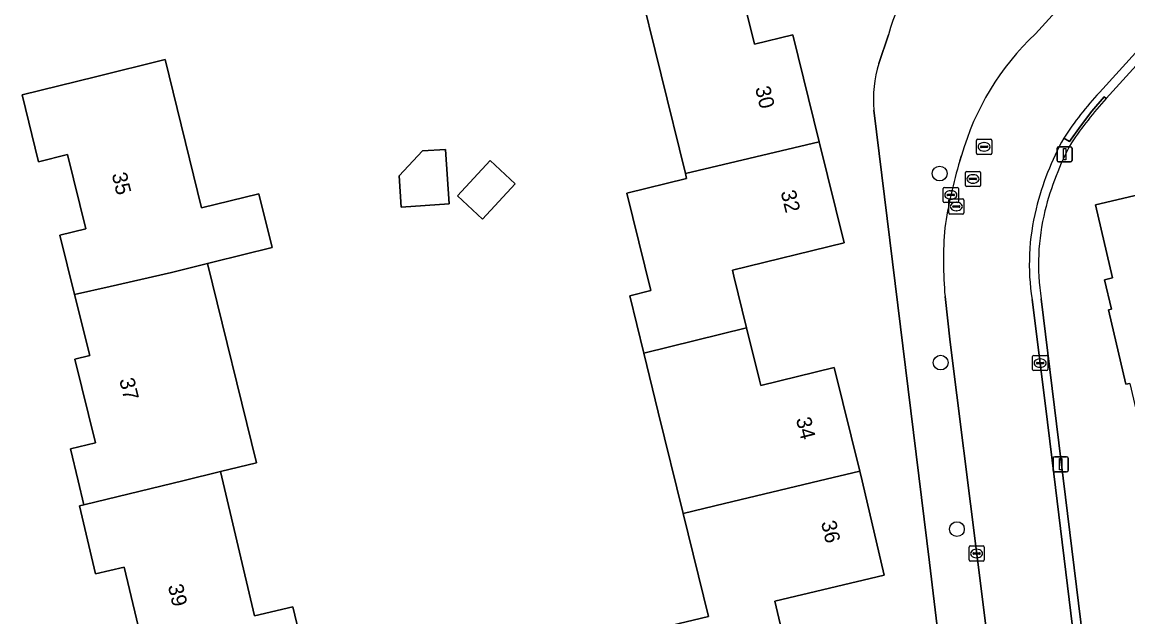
# Model space of a CAD drawing. Extents: x 157648 to 158502, y 379212 to 380938.
# Drawn here: x 158089.7 to 158162.9, y 380491 to 380530.4 of the extents above; entities that cross this region are included whole.
import ezdxf

# ---------------------------------------------------------------- set-up
doc = ezdxf.new("R2010")
doc.units = 0
for name, color, linetype in [('IMGEO_Boom', 7, 'Continuous'), ('IMGEO_Erf', 7, 'Continuous'), ('IMGEO_Kolk', 7, 'Continuous'), ('IMGEO_Lichtmast', 7, 'Continuous'), ('IMGEO_Pand', 7, 'Continuous'), ('IMGEO_Pand_nummerreeks', 7, 'Continuous'), ('IMGEO_Rijbaan_lokaal_open', 7, 'Continuous'), ('IMGEO_Rioolput', 7, 'Continuous'), ('IMGEO_Voetpad_open', 7, 'Continuous')]:
    doc.layers.add(name, color=color, linetype=linetype)

msp = doc.modelspace()

# ---------------------------------------------------------------- linework, layer by layer
at = {"layer": 'IMGEO_Boom'}
for centre in [(158150.441, 380520.351), (158150.506, 380507.834), (158151.584, 380496.81)]:
    msp.add_circle(centre, 0.489, dxfattribs=at)
at = {"layer": 'IMGEO_Erf'}
for points in [[(158207.911, 380501.03), (158215.154, 380502.738), (158222.749, 380504.529), (158220.849, 380512.586), (158218.887, 380512.123), (158216.994, 380520.152), (158208.234, 380518.086), (158206.561, 380525.179), (158222.48, 380528.933), (158223.648, 380523.983), (158224.253, 380524.126), (158224.748, 380522.028), (158224.955, 380522.077), (158226.095, 380517.285), (158228.061, 380517.741), (158218.496, 380557.919), (158216.938, 380564.64), (158206.036, 380574.234), (158181.237, 380547.104), (158161.46, 380525.323), (158161.459, 380525.322)], [(158132.644, 380490.44), (158135.128, 380491.028), (158133.459, 380497.835), (158131.812, 380504.549), (158130.852, 380508.463), (158129.92, 380512.259), (158131.317, 380512.602), (158129.735, 380519.048), (158133.688, 380520.019), (158133.606, 380520.353), (158130.392, 380533.449)], [(158137.561, 380531.418), (158138.176, 380528.914), (158140.73, 380529.541), (158142.469, 380522.455), (158144.113, 380515.755), (158136.729, 380513.943), (158136.825, 380513.552), (158137.663, 380510.135), (158138.515, 380506.666), (158138.598, 380506.326), (158143.461, 380507.52), (158145.148, 380500.646), (158145.307, 380500), (158146.771, 380493.756), (158139.531, 380492.044), (158140.44, 380488.2)], [(158146.421, 380527.639), (158147.051, 380529.541)], [(158097.722, 380488.939), (158096.455, 380494.297), (158094.552, 380493.847), (158093.489, 380498.343), (158093.782, 380498.413), (158093.403, 380500), (158092.898, 380502.116), (158094.548, 380502.522), (158093.185, 380508.062), (158094.173, 380508.305), (158093.155, 380512.335), (158092.19, 380516.26), (158093.911, 380516.683), (158092.7, 380521.607), (158090.782, 380521.135), (158089.692, 380525.568), (158094.548, 380526.762), (158099.158, 380527.896), (158101.574, 380518.077), (158105.369, 380519.011), (158106.246, 380515.449), (158102.316, 380514.482), (158101.963, 380514.395), (158105.207, 380501.2), (158102.817, 380500.617), (158105.084, 380491.068), (158107.622, 380491.668), (158108.536, 380487.804)], [(158152.988, 380467.671), (158149.775, 380494.591), (158146.089, 380524.554)], [(158163.028, 380506.456), (158162.778, 380506.397), (158161.618, 380511.317), (158161.82, 380511.364), (158161.36, 380513.312), (158161.89, 380513.437), (158160.75, 380518.271), (158170.055, 380520.465)], [(158157.161, 380512.065), (158162.55, 380468.158), (158162.704, 380467.421), (158162.905, 380466.463)]]:
    msp.add_lwpolyline(points, dxfattribs=at)
for points in [[(158117.964, 380518.338), (158114.79, 380518.131), (158114.654, 380520.206), (158116.196, 380521.843), (158117.728, 380521.944)], [(158122.346, 380519.666), (158120.178, 380517.326), (158118.511, 380518.87), (158120.679, 380521.211)]]:
    msp.add_lwpolyline(points, close=True, dxfattribs=at)
for centre, radius, start, end in [((158154.303, 380527.856), 7.446, 107.6009, 166.91967), ((158154.109, 380525.251), 8.05, 162.74632, 184.96891), ((158182.325, 380506.662), 27.992, 138.19448, 145.81791), ((158175.74, 380513.344), 18.88, 151.37387, 166.08831), ((158171.808, 380514.343), 14.823, 166.18168, 188.83836)]:
    msp.add_arc(centre, radius, start, end, dxfattribs=at)
at = {"layer": 'IMGEO_Kolk'}
for p, q in [((158150.682, 380518.506), (158150.682, 380519.358)), ((158150.757, 380519.432), (158151.609, 380519.432)), ((158150.941, 380518.926), (158150.941, 380518.938)), ((158151.379, 380518.889), (158150.981, 380518.889)), ((158150.984, 380518.975), (158151.382, 380518.975)), ((158151.17, 380519.212), (158151.195, 380519.212)), ((158151.425, 380518.938), (158151.425, 380518.926)), ((158151.683, 380519.358), (158151.683, 380518.506)), ((158151.609, 380518.432), (158150.757, 380518.432)), ((158151.193, 380518.652), (158151.168, 380518.652)), ((158156.597, 380507.376), (158156.597, 380508.228)), ((158156.672, 380508.302), (158157.524, 380508.302)), ((158156.856, 380507.796), (158156.856, 380507.808)), ((158157.294, 380507.759), (158156.896, 380507.759)), ((158156.899, 380507.845), (158157.297, 380507.845)), ((158157.085, 380508.082), (158157.11, 380508.082)), ((158157.34, 380507.808), (158157.34, 380507.796)), ((158157.598, 380508.228), (158157.598, 380507.376)), ((158157.524, 380507.302), (158156.672, 380507.302)), ((158157.108, 380507.522), (158157.083, 380507.522)), ((158152.388, 380494.771), (158152.388, 380495.623)), ((158152.463, 380495.697), (158153.315, 380495.697)), ((158152.876, 380495.477), (158152.901, 380495.477)), ((158153.389, 380495.623), (158153.389, 380494.771)), ((158153.315, 380494.697), (158152.463, 380494.697)), ((158152.647, 380495.191), (158152.647, 380495.203)), ((158153.085, 380495.154), (158152.687, 380495.154)), ((158152.69, 380495.24), (158153.088, 380495.24)), ((158152.899, 380494.917), (158152.874, 380494.917)), ((158153.131, 380495.203), (158153.131, 380495.191))]:
    msp.add_line(p, q, dxfattribs=at)
for points in [[(158150.682, 380518.506), (158150.682, 380519.358)], [(158150.757, 380519.432), (158151.609, 380519.432)], [(158151.683, 380519.358), (158151.683, 380518.506)], [(158151.609, 380518.432), (158150.757, 380518.432)], [(158156.597, 380507.376), (158156.597, 380508.228)], [(158156.672, 380508.302), (158157.524, 380508.302)], [(158157.598, 380508.228), (158157.598, 380507.376)], [(158157.524, 380507.302), (158156.672, 380507.302)], [(158152.388, 380494.771), (158152.388, 380495.623)], [(158152.463, 380495.697), (158153.315, 380495.697)], [(158153.389, 380495.623), (158153.389, 380494.771)], [(158153.315, 380494.697), (158152.463, 380494.697)]]:
    msp.add_lwpolyline(points, dxfattribs=at)
for centre, radius, start, end in [((158150.759, 380519.356), 0.0765, 91.55205, 178.44795), ((158150.759, 380519.356), 0.0765, 91.55205, 178.44795), ((158150.981, 380518.935), 0.0403, 85.87752, 175.75265), ((158150.978, 380518.925), 0.0366, 178.93798, 274.71019), ((158151.382, 380518.932), 0.043, 264.86636, 352.45326), ((158151.386, 380518.937), 0.0386, 1.73085, 96.63898), ((158151.607, 380519.356), 0.0765, 1.55205, 88.44795), ((158151.607, 380519.356), 0.0765, 1.55205, 88.44795), ((158150.759, 380518.508), 0.0765, 181.55205, 268.44795), ((158150.759, 380518.508), 0.0765, 181.55205, 268.44795), ((158151.607, 380518.508), 0.0765, 271.55205, 358.44795), ((158151.607, 380518.508), 0.0765, 271.55205, 358.44795), ((158156.674, 380508.226), 0.0765, 91.55205, 178.44795), ((158156.674, 380508.226), 0.0765, 91.55205, 178.44795), ((158156.896, 380507.805), 0.0403, 85.87752, 175.75265), ((158156.893, 380507.795), 0.0366, 178.93798, 274.71019), ((158157.297, 380507.802), 0.043, 264.86636, 352.45326), ((158157.301, 380507.807), 0.0386, 1.73085, 96.63898), ((158157.522, 380508.226), 0.0765, 1.55205, 88.44795), ((158157.522, 380508.226), 0.0765, 1.55205, 88.44795), ((158156.674, 380507.378), 0.0765, 181.55205, 268.44795), ((158156.674, 380507.378), 0.0765, 181.55205, 268.44795), ((158157.522, 380507.378), 0.0765, 271.55205, 358.44795), ((158157.522, 380507.378), 0.0765, 271.55205, 358.44795), ((158152.465, 380495.621), 0.0765, 91.55205, 178.44795), ((158152.465, 380495.621), 0.0765, 91.55205, 178.44795), ((158153.313, 380495.621), 0.0765, 1.55205, 88.44795), ((158153.313, 380495.621), 0.0765, 1.55205, 88.44795), ((158152.465, 380494.773), 0.0765, 181.55205, 268.44795), ((158152.465, 380494.773), 0.0765, 181.55205, 268.44795), ((158152.687, 380495.2), 0.0403, 85.87752, 175.75265), ((158152.684, 380495.19), 0.0366, 178.93798, 274.71019), ((158153.088, 380495.197), 0.043, 264.86636, 352.45326), ((158153.092, 380495.202), 0.0386, 1.73085, 96.63898), ((158153.313, 380494.773), 0.0765, 271.55205, 358.44795), ((158153.313, 380494.773), 0.0765, 271.55205, 358.44795)]:
    msp.add_arc(centre, radius, start, end, dxfattribs=at)
for centre, major_axis, ratio, start_param, end_param in [((158151.169, 380518.932), (-0.387, 0.002), 0.722429, 4.712389, 7.853982), ((158151.194, 380518.932), (-0.39, 0.002), 0.717154, 1.570796, 4.712389), ((158157.084, 380507.802), (-0.387, 0.002), 0.722429, 4.712389, 7.853982), ((158157.109, 380507.802), (-0.39, 0.002), 0.717154, 1.570796, 4.712389), ((158152.875, 380495.197), (-0.387, 0.002), 0.722429, 4.712389, 7.853982), ((158152.9, 380495.197), (-0.39, 0.002), 0.717154, 1.570796, 4.712389)]:
    msp.add_ellipse(centre, major_axis=major_axis, ratio=ratio, start_param=start_param, end_param=end_param, dxfattribs=at)
at = {"layer": 'IMGEO_Lichtmast'}
for p, q in [((158158.221, 380521.224), (158158.221, 380522.024)), ((158158.221, 380522.024), (158158.221, 380521.224)), ((158158.321, 380522.124), (158159.111, 380522.124)), ((158159.111, 380522.124), (158158.321, 380522.124)), ((158159.211, 380522.024), (158159.211, 380521.224)), ((158159.211, 380521.224), (158159.211, 380522.024)), ((158159.111, 380521.124), (158158.321, 380521.124)), ((158158.321, 380521.124), (158159.111, 380521.124)), ((158157.961, 380500.701), (158157.961, 380501.501)), ((158157.961, 380501.501), (158157.961, 380500.701)), ((158158.061, 380501.601), (158158.851, 380501.601)), ((158158.851, 380501.601), (158158.061, 380501.601)), ((158158.951, 380501.501), (158158.951, 380500.701)), ((158158.951, 380500.701), (158158.951, 380501.501)), ((158158.851, 380500.601), (158158.061, 380500.601)), ((158158.061, 380500.601), (158158.851, 380500.601))]:
    msp.add_line(p, q, dxfattribs=at)
for points in [[(158158.641, 380521.999), (158158.791, 380521.999), (158158.791, 380521.249), (158158.641, 380521.249), (158158.641, 380521.999)], [(158158.381, 380501.476), (158158.531, 380501.476), (158158.531, 380500.726), (158158.381, 380500.726), (158158.381, 380501.476)]]:
    msp.add_lwpolyline(points, dxfattribs=at)
for centre, start, end in [((158158.321, 380522.024), 90, 180), ((158158.321, 380522.024), 90, 180), ((158159.111, 380522.024), 0, 90), ((158159.111, 380522.024), 360, 90), ((158158.321, 380521.224), 180, 270), ((158158.321, 380521.224), 180, 270), ((158159.111, 380521.224), 270, 0), ((158159.111, 380521.224), 270, 0), ((158158.061, 380501.501), 90, 180), ((158158.061, 380501.501), 90, 180), ((158158.851, 380501.501), 0, 90), ((158158.851, 380501.501), 360, 90), ((158158.061, 380500.701), 180, 270), ((158158.061, 380500.701), 180, 270), ((158158.851, 380500.701), 270, 0), ((158158.851, 380500.701), 270, 0)]:
    msp.add_arc(centre, 0.1, start, end, dxfattribs=at)
at = {"layer": 'IMGEO_Pand'}
for points in [[(158142.469, 380522.455), (158140.73, 380529.541), (158138.176, 380528.914), (158137.561, 380531.418), (158139.697, 380534.943), (158133.557, 380538.672), (158133.393, 380538.401), (158127.16, 380542.088), (158125.116, 380538.715), (158131.349, 380535.028), (158130.392, 380533.449), (158133.606, 380520.353)], [(158093.155, 380512.335), (158095.52, 380512.878), (158099.579, 380513.809), (158101.963, 380514.395), (158102.316, 380514.482), (158106.246, 380515.449), (158105.369, 380519.011), (158101.574, 380518.077), (158099.158, 380527.896), (158094.548, 380526.762), (158089.692, 380525.568), (158090.782, 380521.135), (158092.7, 380521.607), (158093.911, 380516.683), (158092.19, 380516.26)], [(158130.852, 380508.463), (158137.663, 380510.135), (158136.825, 380513.552), (158136.729, 380513.943), (158144.113, 380515.755), (158142.469, 380522.455), (158133.606, 380520.353), (158133.688, 380520.019), (158129.735, 380519.048), (158131.317, 380512.602), (158129.92, 380512.259)], [(158114.79, 380518.131), (158117.964, 380518.338), (158117.728, 380521.944), (158116.196, 380521.843), (158114.654, 380520.206)], [(158177.114, 380514.813), (158176.232, 380518.691), (158175.513, 380521.752), (158170.055, 380520.465), (158160.75, 380518.271), (158161.89, 380513.437), (158161.36, 380513.312), (158161.82, 380511.364), (158161.618, 380511.317), (158162.778, 380506.397), (158163.028, 380506.456), (158163.742, 380503.42), (158171.592, 380505.268), (158169.75, 380513.076), (158173.432, 380513.944), (158173.752, 380512.588), (158177.423, 380513.454)], [(158120.178, 380517.326), (158122.346, 380519.666), (158120.679, 380521.211), (158118.511, 380518.87)], [(158101.963, 380514.395), (158099.579, 380513.809), (158095.52, 380512.878), (158093.155, 380512.335), (158094.173, 380508.305), (158093.185, 380508.062), (158094.548, 380502.522), (158092.898, 380502.116), (158093.403, 380500), (158093.782, 380498.413), (158100.419, 380500.032), (158102.817, 380500.617), (158105.207, 380501.2)], [(158130.852, 380508.463), (158131.812, 380504.549), (158133.459, 380497.835), (158136.207, 380498.496), (158142.461, 380500), (158145.148, 380500.646), (158143.461, 380507.52), (158138.598, 380506.326), (158138.515, 380506.666), (158137.663, 380510.135)], [(158102.817, 380500.617), (158100.419, 380500.032), (158093.782, 380498.413), (158093.489, 380498.343), (158094.552, 380493.847), (158096.455, 380494.297), (158097.722, 380488.939), (158098.089, 380489.026), (158098.923, 380485.497), (158102.968, 380486.466), (158108.536, 380487.804), (158107.622, 380491.668), (158105.084, 380491.068)], [(158140.44, 380488.2), (158139.531, 380492.044), (158146.771, 380493.756), (158145.307, 380500), (158145.148, 380500.646), (158142.461, 380500), (158136.207, 380498.496), (158133.459, 380497.835), (158135.128, 380491.028), (158132.644, 380490.44), (158133.559, 380486.572)]]:
    msp.add_lwpolyline(points, close=True, dxfattribs=at)
at = {"layer": 'IMGEO_Rijbaan_lokaal_open'}
for points in [[(158161.015, 380525.72), (158180.789, 380547.505), (158184.386, 380551.425), (158194.162, 380562.139), (158197.241, 380565.485), (158199.255, 380567.716), (158202.84, 380571.622), (158208.577, 380577.884), (158204.43, 380581.784), (158201.362, 380578.522), (158196.246, 380572.942), (158190.145, 380566.306), (158187.705, 380563.61), (158184.482, 380560.078), (158177.834, 380552.801), (158166.087, 380539.848), (158161.006, 380534.247), (158156.78, 380529.591)], [(158151.891, 380521.541), (158151.783, 380521.196)], [(158150.797, 380512.206), (158151.144, 380509.193), (158152.921, 380494.968), (158153.954, 380486.697), (158155.633, 380473.422)], [(158159.819, 380485.438), (158159.338, 380489.435), (158157.889, 380501.383), (158157.419, 380505.143), (158156.56, 380512.003)]]:
    msp.add_lwpolyline(points, dxfattribs=at)
for centre, radius, start, end in [((158168.779, 380516.794), 17.542, 133.15655, 164.30038), ((158178.257, 380509.874), 23.417, 137.41664, 146.79665), ((158175.094, 380513.561), 18.801, 150.92098, 166.30089), ((158181.019, 380512.229), 30.58, 162.94914, 171.49693), ((158171.544, 380514.346), 15.167, 166.00738, 188.88609), ((158178.208, 380514.611), 27.517, 175.54005, 185.01463)]:
    msp.add_arc(centre, radius, start, end, dxfattribs=at)
at = {"layer": 'IMGEO_Rioolput'}
for p, q in [((158152.886, 380521.695), (158152.886, 380522.547)), ((158152.961, 380522.621), (158153.813, 380522.621)), ((158153.374, 380522.401), (158153.399, 380522.401)), ((158153.887, 380522.547), (158153.887, 380521.695)), ((158153.145, 380522.115), (158153.145, 380522.127)), ((158153.583, 380522.078), (158153.185, 380522.078)), ((158153.188, 380522.164), (158153.586, 380522.164)), ((158153.397, 380521.841), (158153.372, 380521.841)), ((158153.629, 380522.127), (158153.629, 380522.115)), ((158153.813, 380521.621), (158152.961, 380521.621)), ((158152.148, 380519.565), (158152.148, 380520.417)), ((158152.223, 380520.491), (158153.075, 380520.491)), ((158152.636, 380520.271), (158152.661, 380520.271)), ((158153.149, 380520.417), (158153.149, 380519.565)), ((158153.075, 380519.491), (158152.223, 380519.491)), ((158152.407, 380519.985), (158152.407, 380519.997)), ((158152.845, 380519.948), (158152.447, 380519.948)), ((158152.45, 380520.034), (158152.848, 380520.034)), ((158152.659, 380519.711), (158152.634, 380519.711)), ((158152.891, 380519.997), (158152.891, 380519.985)), ((158151.043, 380517.741), (158151.043, 380518.593)), ((158151.118, 380518.667), (158151.97, 380518.667)), ((158151.302, 380518.161), (158151.302, 380518.173)), ((158151.74, 380518.124), (158151.342, 380518.124)), ((158151.345, 380518.21), (158151.743, 380518.21)), ((158151.531, 380518.447), (158151.556, 380518.447)), ((158151.786, 380518.173), (158151.786, 380518.161)), ((158152.044, 380518.593), (158152.044, 380517.741)), ((158151.97, 380517.667), (158151.118, 380517.667)), ((158151.554, 380517.887), (158151.529, 380517.887))]:
    msp.add_line(p, q, dxfattribs=at)
for points in [[(158152.886, 380521.695), (158152.886, 380522.547)], [(158152.961, 380522.621), (158153.813, 380522.621)], [(158153.887, 380522.547), (158153.887, 380521.695)], [(158153.813, 380521.621), (158152.961, 380521.621)], [(158152.148, 380519.565), (158152.148, 380520.417)], [(158152.223, 380520.491), (158153.075, 380520.491)], [(158153.149, 380520.417), (158153.149, 380519.565)], [(158153.075, 380519.491), (158152.223, 380519.491)], [(158151.043, 380517.741), (158151.043, 380518.593)], [(158151.118, 380518.667), (158151.97, 380518.667)], [(158152.044, 380518.593), (158152.044, 380517.741)], [(158151.97, 380517.667), (158151.118, 380517.667)]]:
    msp.add_lwpolyline(points, dxfattribs=at)
for centre, radius, start, end in [((158152.963, 380522.545), 0.0765, 91.55205, 178.44795), ((158152.963, 380522.545), 0.0765, 91.55205, 178.44795), ((158153.811, 380522.545), 0.0765, 1.55205, 88.44795), ((158153.811, 380522.545), 0.0765, 1.55205, 88.44795), ((158152.963, 380521.697), 0.0765, 181.55205, 268.44795), ((158152.963, 380521.697), 0.0765, 181.55205, 268.44795), ((158153.185, 380522.124), 0.0403, 85.87752, 175.75265), ((158153.182, 380522.114), 0.0366, 178.93798, 274.71019), ((158153.586, 380522.121), 0.043, 264.86636, 352.45326), ((158153.59, 380522.126), 0.0386, 1.73085, 96.63898), ((158153.811, 380521.697), 0.0765, 271.55205, 358.44795), ((158153.811, 380521.697), 0.0765, 271.55205, 358.44795), ((158152.225, 380520.415), 0.0765, 91.55205, 178.44795), ((158152.225, 380520.415), 0.0765, 91.55205, 178.44795), ((158153.073, 380520.415), 0.0765, 1.55205, 88.44795), ((158153.073, 380520.415), 0.0765, 1.55205, 88.44795), ((158152.225, 380519.567), 0.0765, 181.55205, 268.44795), ((158152.225, 380519.567), 0.0765, 181.55205, 268.44795), ((158152.447, 380519.994), 0.0403, 85.87752, 175.75265), ((158152.444, 380519.984), 0.0366, 178.93798, 274.71019), ((158152.848, 380519.991), 0.043, 264.86636, 352.45326), ((158152.852, 380519.996), 0.0386, 1.73085, 96.63898), ((158153.073, 380519.567), 0.0765, 271.55205, 358.44795), ((158153.073, 380519.567), 0.0765, 271.55205, 358.44795), ((158151.12, 380518.591), 0.0765, 91.55205, 178.44795), ((158151.12, 380518.591), 0.0765, 91.55205, 178.44795), ((158151.342, 380518.17), 0.0403, 85.87752, 175.75265), ((158151.339, 380518.16), 0.0366, 178.93798, 274.71019), ((158151.743, 380518.167), 0.043, 264.86636, 352.45326), ((158151.747, 380518.172), 0.0386, 1.73085, 96.63898), ((158151.968, 380518.591), 0.0765, 1.55205, 88.44795), ((158151.968, 380518.591), 0.0765, 1.55205, 88.44795), ((158151.12, 380517.743), 0.0765, 181.55205, 268.44795), ((158151.12, 380517.743), 0.0765, 181.55205, 268.44795), ((158151.968, 380517.743), 0.0765, 271.55205, 358.44795), ((158151.968, 380517.743), 0.0765, 271.55205, 358.44795)]:
    msp.add_arc(centre, radius, start, end, dxfattribs=at)
for centre, major_axis, ratio, start_param, end_param in [((158153.373, 380522.121), (-0.387, 0.002), 0.722429, 4.712389, 7.853982), ((158153.398, 380522.121), (-0.39, 0.002), 0.717154, 1.570796, 4.712389), ((158152.635, 380519.991), (-0.387, 0.002), 0.722429, 4.712389, 7.853982), ((158152.66, 380519.991), (-0.39, 0.002), 0.717154, 1.570796, 4.712389), ((158151.53, 380518.167), (-0.387, 0.002), 0.722429, 4.712389, 7.853982), ((158151.555, 380518.167), (-0.39, 0.002), 0.717154, 1.570796, 4.712389)]:
    msp.add_ellipse(centre, major_axis=major_axis, ratio=ratio, start_param=start_param, end_param=end_param, dxfattribs=at)
at = {"layer": 'IMGEO_Voetpad_open'}
for points in [[(158181.237, 380547.104), (158206.036, 380574.234), (158208.994, 380577.47), (158208.577, 380577.884), (158202.84, 380571.622), (158199.255, 380567.716), (158197.241, 380565.485), (158194.162, 380562.139), (158184.386, 380551.425), (158180.789, 380547.505), (158161.015, 380525.72)], [(158158.663, 380522.698), (158159.032, 380522.468), (158159.759, 380523.488), (158160.529, 380524.476), (158161.341, 380525.43), (158161.46, 380525.323), (158181.237, 380547.104)], [(158156.78, 380529.591), (158161.006, 380534.247), (158158.961, 380536.699), (158152.052, 380534.953)], [(158147.051, 380529.541), (158146.421, 380527.639)], [(158161.459, 380525.322), (158161.46, 380525.323), (158161.341, 380525.43), (158160.529, 380524.476), (158159.759, 380523.488), (158159.032, 380522.468), (158158.663, 380522.698)], [(158146.089, 380524.554), (158149.775, 380494.591), (158152.988, 380467.671), (158154.807, 380465.909)], [(158151.783, 380521.196), (158151.891, 380521.541)], [(158155.633, 380473.422), (158153.954, 380486.697), (158152.921, 380494.968), (158151.144, 380509.193), (158150.797, 380512.206)], [(158156.56, 380512.003), (158157.419, 380505.143), (158157.889, 380501.383), (158159.338, 380489.435), (158159.819, 380485.438), (158161.202, 380474.058), (158162.104, 380467.3), (158162.704, 380467.421), (158162.55, 380468.158), (158157.161, 380512.065)]]:
    msp.add_lwpolyline(points, dxfattribs=at)
for centre, radius, start, end in [((158154.303, 380527.856), 7.446, 107.6009, 166.91967), ((158168.779, 380516.794), 17.542, 133.15655, 164.30038), ((158154.109, 380525.251), 8.05, 162.74632, 184.96891), ((158178.257, 380509.874), 23.417, 137.41664, 146.79665), ((158182.325, 380506.662), 27.992, 138.19448, 145.81791), ((158175.094, 380513.561), 18.801, 150.92098, 166.30089), ((158175.74, 380513.344), 18.88, 151.37387, 166.08831), ((158181.019, 380512.229), 30.58, 162.94914, 171.49693), ((158171.544, 380514.346), 15.167, 166.00738, 188.88609), ((158171.808, 380514.343), 14.823, 166.18168, 188.83836), ((158178.208, 380514.611), 27.517, 175.54005, 185.01463)]:
    msp.add_arc(centre, radius, start, end, dxfattribs=at)

# ---------------------------------------------------------------- texts
at = {"layer": 'IMGEO_Pand_nummerreeks'}
for s, rotation, p in [('30', 283.78759, (158138.218, 380526.016)), ('35', 283.81953, (158095.616, 380520.302)), ('32', 283.78759, (158139.908, 380519.129)), ('37', 283.81953, (158096.116, 380506.697)), ('34', 283.79217, (158140.922, 380504.104)), ('36', 283.19787, (158142.581, 380497.257)), ('39', 283.30387, (158099.339, 380493.056))]:
    msp.add_text(s, height=1, rotation=rotation, dxfattribs=at).set_placement(p)

doc.saveas('drawing.dxf')
